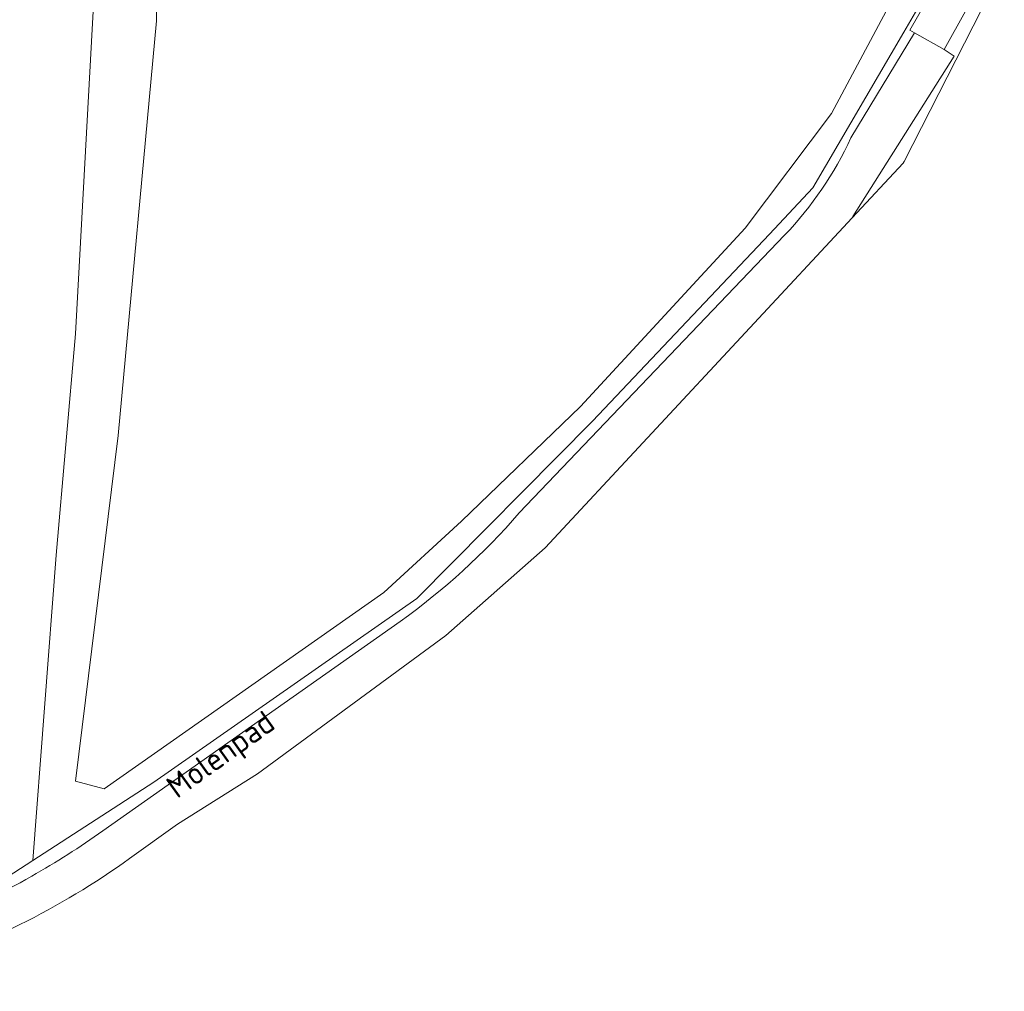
# Model space of a CAD drawing. Extents: x 184422 to 188298, y 343471 to 350189.
# Tile 337 of 513: x 186511 to 186590, y 348531 to 348609. Entities that reach past the tile are written whole.
import ezdxf
from ezdxf.enums import TextEntityAlignment as Align

# ---------------------------------------------------------------- set-up
doc = ezdxf.new("R2010")
doc.units = 0
for name, color, linetype, lineweight in [('B-WA-GR-BOUWLAND-GV', 252, 'Continuous', 13), ('B-WA-GR-GRAS-GV', 252, 'Continuous', 13), ('B-WA-GR-GROENVOORZIENING-GV', 252, 'Continuous', 18), ('B-WA-OG-TERREIN_ERF-GV', 252, 'Continuous', 18), ('B-WA-OG-TOPOGRAFIE-T18', 252, 'Continuous', 18), ('B-WA-OG-WEG-GV', 252, 'Continuous', 18), ('B-WA-VH-VERHARDING_ASFALT-GV', 252, 'Continuous', 18), ('B-WA-VH-VERHARDING_HALFVERHARDING_GRIND-GV', 252, 'Continuous', 18)]:
    doc.layers.add(name, color=color, linetype=linetype, lineweight=lineweight)
doc.styles.add('NLCS-ISO-M1000-T18', font='NLCS-ISO.ttf', dxfattribs={"height": 1.8})

msp = doc.modelspace()

# ---------------------------------------------------------------- linework, layer by layer
at = {"layer": 'B-WA-GR-BOUWLAND-GV', "flags": 128}
for points in [[(186589.928, 348613.395), (186588.056, 348609.875), (186581.842, 348597.717), (186581.778, 348597.592), (186577.694, 348593.203), (186553.174, 348566.857), (186545.233, 348559.844), (186530.185, 348548.815), (186523.788, 348544.779), (186519.968, 348542.037)], [(186589.928, 348613.395), (186588.056, 348609.875), (186581.842, 348597.717), (186581.778, 348597.592), (186577.694, 348593.203), (186553.174, 348566.857), (186545.233, 348559.844), (186530.185, 348548.815), (186523.788, 348544.779), (186519.968, 348542.037)], [(186589.928, 348613.395), (186588.056, 348609.875), (186581.842, 348597.717), (186581.778, 348597.592), (186577.694, 348593.203), (186553.174, 348566.857), (186545.233, 348559.844), (186530.185, 348548.815), (186523.788, 348544.779), (186519.968, 348542.037)], [(186511.186, 348536.761), (186487.05, 348524.824)], [(186511.186, 348536.761), (186487.05, 348524.824)], [(186511.186, 348536.761), (186487.05, 348524.824)]]:
    msp.add_lwpolyline(points, dxfattribs=at)
at = {"layer": 'B-WA-GR-BOUWLAND-GV'}
msp.add_lwpolyline([(186519.968, 348542.037, -0.040745), (186511.186, 348536.761)], format="xyb", dxfattribs=at)
msp.add_lwpolyline([(186519.968, 348542.037, -0.040745), (186511.186, 348536.761)], format="xyb", dxfattribs=at)
msp.add_lwpolyline([(186519.968, 348542.037, -0.040745), (186511.186, 348536.761)], format="xyb", dxfattribs=at)
at = {"layer": 'B-WA-GR-GRAS-GV', "flags": 128}
for points in [[(186580.622, 348610.121), (186576.059, 348601.537), (186569.147, 348592.389), (186555.997, 348578.133), (186546.492, 348568.989), (186540.287, 348563.276), (186517.93, 348547.612), (186515.634, 348548.213), (186519.041, 348575.818), (186522.126, 348608.937), (186522.096, 348615.65), (186523.275, 348618.447), (186526.061, 348619.12), (186527.889, 348619.557), (186552.579, 348618.359), (186567.342, 348617.458), (186575.377, 348616.476), (186576.505, 348616.234), (186577.586, 348614.583), (186579.508, 348611.426)], [(186580.622, 348610.121), (186579.508, 348611.426), (186577.586, 348614.583), (186576.505, 348616.234), (186575.377, 348616.476), (186567.342, 348617.458), (186552.579, 348618.359), (186527.889, 348619.557), (186526.061, 348619.12), (186523.275, 348618.447), (186522.096, 348615.65), (186522.126, 348608.937), (186519.041, 348575.818), (186515.634, 348548.213), (186517.93, 348547.612), (186540.287, 348563.276), (186546.492, 348568.989), (186555.997, 348578.133), (186569.147, 348592.389), (186576.059, 348601.537)], [(186580.622, 348610.121), (186576.059, 348601.537), (186569.147, 348592.389), (186555.997, 348578.133), (186546.492, 348568.989), (186540.287, 348563.276), (186517.93, 348547.612), (186515.634, 348548.213), (186519.041, 348575.818), (186522.126, 348608.937), (186522.096, 348615.65), (186523.275, 348618.447), (186526.061, 348619.12), (186527.889, 348619.557), (186552.579, 348618.359), (186567.342, 348617.458), (186575.377, 348616.476), (186576.505, 348616.234), (186577.586, 348614.583), (186579.508, 348611.426)], [(186580.622, 348610.121), (186579.508, 348611.426), (186577.586, 348614.583), (186576.505, 348616.234), (186575.377, 348616.476), (186567.342, 348617.458), (186552.579, 348618.359), (186527.889, 348619.557), (186526.061, 348619.12), (186523.275, 348618.447), (186522.096, 348615.65), (186522.126, 348608.937), (186519.041, 348575.818), (186515.634, 348548.213), (186517.93, 348547.612), (186540.287, 348563.276), (186546.492, 348568.989), (186555.997, 348578.133), (186569.147, 348592.389), (186576.059, 348601.537)], [(186580.622, 348610.121), (186576.059, 348601.537), (186569.147, 348592.389), (186555.997, 348578.133), (186546.492, 348568.989), (186540.287, 348563.276), (186517.93, 348547.612), (186515.634, 348548.213), (186519.041, 348575.818), (186522.126, 348608.937), (186522.096, 348615.65), (186523.275, 348618.447), (186526.061, 348619.12), (186527.889, 348619.557), (186552.579, 348618.359), (186567.342, 348617.458), (186575.377, 348616.476), (186576.505, 348616.234), (186577.586, 348614.583), (186579.508, 348611.426)], [(186580.622, 348610.121), (186579.508, 348611.426), (186577.586, 348614.583), (186576.505, 348616.234), (186575.377, 348616.476), (186567.342, 348617.458), (186552.579, 348618.359), (186527.889, 348619.557), (186526.061, 348619.12), (186523.275, 348618.447), (186522.096, 348615.65), (186522.126, 348608.937), (186519.041, 348575.818), (186515.634, 348548.213), (186517.93, 348547.612), (186540.287, 348563.276), (186546.492, 348568.989), (186555.997, 348578.133), (186569.147, 348592.389), (186576.059, 348601.537)]]:
    msp.add_lwpolyline(points, close=True, dxfattribs=at)
msp.add_lwpolyline([(186517.021, 348609.231), (186515.643, 348583.946), (186514.103, 348566.279), (186512.24, 348541.877), (186521.893, 348548.128), (186542.927, 348562.813), (186556.95, 348576.968), (186571.105, 348591.917), (186574.545, 348595.621), (186581.821, 348608.056), (186583.88, 348611.582)], dxfattribs=at)
msp.add_lwpolyline([(186517.021, 348609.231), (186515.643, 348583.946), (186514.103, 348566.279), (186512.24, 348541.877), (186521.893, 348548.128), (186542.927, 348562.813), (186556.95, 348576.968), (186571.105, 348591.917), (186574.545, 348595.621), (186581.821, 348608.056), (186583.88, 348611.582)], dxfattribs=at)
msp.add_lwpolyline([(186517.021, 348609.231), (186515.643, 348583.946), (186514.103, 348566.279), (186512.24, 348541.877), (186521.893, 348548.128), (186542.927, 348562.813), (186556.95, 348576.968), (186571.105, 348591.917), (186574.545, 348595.621), (186581.821, 348608.056), (186583.88, 348611.582)], dxfattribs=at)
at = {"layer": 'B-WA-GR-GROENVOORZIENING-GV', "flags": 128}
for points in [[(186582.3, 348608.206), (186584.245, 348611.613), (186583.786, 348611.814), (186583.88, 348611.582), (186581.821, 348608.056), (186574.545, 348595.621), (186571.105, 348591.917), (186556.95, 348576.968), (186542.927, 348562.813), (186521.893, 348548.128), (186512.24, 348541.877), (186504.548, 348536.896)], [(186582.3, 348608.206), (186584.245, 348611.613), (186583.786, 348611.814), (186583.88, 348611.582), (186581.821, 348608.056), (186574.545, 348595.621), (186571.105, 348591.917), (186556.95, 348576.968), (186542.927, 348562.813), (186521.893, 348548.128), (186512.24, 348541.877), (186504.548, 348536.896)], [(186582.3, 348608.206), (186584.245, 348611.613), (186583.786, 348611.814), (186583.88, 348611.582), (186581.821, 348608.056), (186574.545, 348595.621), (186571.105, 348591.917), (186556.95, 348576.968), (186542.927, 348562.813), (186521.893, 348548.128), (186512.24, 348541.877), (186504.548, 348536.896)], [(186577.607, 348599.611), (186582.69, 348607.989), (186582.3, 348608.206)], [(186577.607, 348599.611), (186582.69, 348607.989), (186582.3, 348608.206)], [(186577.607, 348599.611), (186582.69, 348607.989), (186582.3, 348608.206)], [(186551.095, 348569.639), (186572.307, 348591.835)], [(186551.095, 348569.639), (186572.307, 348591.835)], [(186551.095, 348569.639), (186572.307, 348591.835)], [(186517.837, 348544.243), (186541.591, 348560.983)], [(186517.837, 348544.243), (186541.591, 348560.983)], [(186517.837, 348544.243), (186541.591, 348560.983)]]:
    msp.add_lwpolyline(points, dxfattribs=at)
at = {"layer": 'B-WA-GR-GROENVOORZIENING-GV'}
for points in [[(186572.307, 348591.835, 0.082356), (186577.607, 348599.611)], [(186572.307, 348591.835, 0.082356), (186577.607, 348599.611)], [(186572.307, 348591.835, 0.082356), (186577.607, 348599.611)], [(186541.591, 348560.983, 0.05913), (186551.095, 348569.639)], [(186541.591, 348560.983, 0.05913), (186551.095, 348569.639)], [(186541.591, 348560.983, 0.05913), (186551.095, 348569.639)], [(186512.145, 348540.627, 0.024271), (186517.837, 348544.243)], [(186512.145, 348540.627, 0.024271), (186517.837, 348544.243)], [(186512.145, 348540.627, 0.024271), (186517.837, 348544.243)], [(186504.548, 348536.896, 0.030488), (186512.145, 348540.627)], [(186504.548, 348536.896, 0.030488), (186512.145, 348540.627)], [(186504.548, 348536.896, 0.030488), (186512.145, 348540.627)]]:
    msp.add_lwpolyline(points, format="xyb", dxfattribs=at)
at = {"layer": 'B-WA-OG-TERREIN_ERF-GV', "flags": 128}
msp.add_lwpolyline([(186504.548, 348536.896), (186512.24, 348541.877), (186514.103, 348566.279), (186515.643, 348583.946), (186517.021, 348609.231), (186517.67, 348619.623), (186517.425, 348619.634), (186506.851, 348620.094), (186506.699, 348620.1), (186496.698, 348620.878), (186490.796, 348621.446), (186489.56, 348621.734), (186488.555, 348622.15), (186487.514, 348622.647), (186486.321, 348623.825), (186485.917, 348623.85), (186478.083, 348624.134), (186471.86, 348624.556), (186469.885, 348626.762), (186462.236, 348627.216)], dxfattribs=at)
msp.add_lwpolyline([(186504.548, 348536.896), (186512.24, 348541.877), (186514.103, 348566.279), (186515.643, 348583.946), (186517.021, 348609.231), (186517.67, 348619.623), (186517.425, 348619.634), (186506.851, 348620.094), (186506.699, 348620.1), (186496.698, 348620.878), (186490.796, 348621.446), (186489.56, 348621.734), (186488.555, 348622.15), (186487.514, 348622.647), (186486.321, 348623.825), (186485.917, 348623.85), (186478.083, 348624.134), (186471.86, 348624.556), (186469.885, 348626.762), (186462.236, 348627.216)], dxfattribs=at)
msp.add_lwpolyline([(186504.548, 348536.896), (186512.24, 348541.877), (186514.103, 348566.279), (186515.643, 348583.946), (186517.021, 348609.231), (186517.67, 348619.623), (186517.425, 348619.634), (186506.851, 348620.094), (186506.699, 348620.1), (186496.698, 348620.878), (186490.796, 348621.446), (186489.56, 348621.734), (186488.555, 348622.15), (186487.514, 348622.647), (186486.321, 348623.825), (186485.917, 348623.85), (186478.083, 348624.134), (186471.86, 348624.556), (186469.885, 348626.762), (186462.236, 348627.216)], dxfattribs=at)
at = {"layer": 'B-WA-OG-WEG-GV', "flags": 128}
msp.add_lwpolyline([(186593.511, 348619.311), (186590.406, 348616.011), (186588.32, 348612.583), (186585.053, 348606.67), (186585.841, 348606.116), (186577.752, 348593.314), (186577.694, 348593.203), (186581.778, 348597.592), (186581.842, 348597.717), (186588.056, 348609.875)], dxfattribs=at)
msp.add_lwpolyline([(186593.511, 348619.311), (186590.406, 348616.011), (186588.32, 348612.583), (186585.053, 348606.67), (186585.841, 348606.116), (186577.752, 348593.314), (186577.694, 348593.203), (186581.778, 348597.592), (186581.842, 348597.717), (186588.056, 348609.875)], dxfattribs=at)
msp.add_lwpolyline([(186593.511, 348619.311), (186590.406, 348616.011), (186588.32, 348612.583), (186585.053, 348606.67), (186585.841, 348606.116), (186577.752, 348593.314), (186577.694, 348593.203), (186581.778, 348597.592), (186581.842, 348597.717), (186588.056, 348609.875)], dxfattribs=at)
at = {"layer": 'B-WA-VH-VERHARDING_ASFALT-GV', "flags": 128}
msp.add_lwpolyline([(186584.245, 348611.613), (186582.3, 348608.206), (186582.69, 348607.989), (186585.053, 348606.67), (186588.32, 348612.583), (186590.406, 348616.011), (186593.511, 348619.311)], dxfattribs=at)
msp.add_lwpolyline([(186584.245, 348611.613), (186582.3, 348608.206), (186582.69, 348607.989), (186585.053, 348606.67), (186588.32, 348612.583), (186590.406, 348616.011), (186593.511, 348619.311)], dxfattribs=at)
msp.add_lwpolyline([(186584.245, 348611.613), (186582.3, 348608.206), (186582.69, 348607.989), (186585.053, 348606.67), (186588.32, 348612.583), (186590.406, 348616.011), (186593.511, 348619.311)], dxfattribs=at)
at = {"layer": 'B-WA-VH-VERHARDING_HALFVERHARDING_GRIND-GV', "flags": 128}
for points in [[(186519.968, 348542.037), (186523.788, 348544.779), (186530.185, 348548.815), (186545.233, 348559.844), (186553.174, 348566.857), (186577.694, 348593.203), (186577.752, 348593.314), (186585.841, 348606.116), (186585.053, 348606.67), (186582.69, 348607.989), (186577.607, 348599.611)], [(186519.968, 348542.037), (186523.788, 348544.779), (186530.185, 348548.815), (186545.233, 348559.844), (186553.174, 348566.857), (186577.694, 348593.203), (186577.752, 348593.314), (186585.841, 348606.116), (186585.053, 348606.67), (186582.69, 348607.989), (186577.607, 348599.611)], [(186519.968, 348542.037), (186523.788, 348544.779), (186530.185, 348548.815), (186545.233, 348559.844), (186553.174, 348566.857), (186577.694, 348593.203), (186577.752, 348593.314), (186585.841, 348606.116), (186585.053, 348606.67), (186582.69, 348607.989), (186577.607, 348599.611)], [(186572.307, 348591.835), (186551.095, 348569.639)], [(186572.307, 348591.835), (186551.095, 348569.639)], [(186572.307, 348591.835), (186551.095, 348569.639)], [(186541.591, 348560.983), (186517.837, 348544.243)], [(186541.591, 348560.983), (186517.837, 348544.243)], [(186541.591, 348560.983), (186517.837, 348544.243)], [(186487.05, 348524.824), (186511.186, 348536.761)], [(186487.05, 348524.824), (186511.186, 348536.761)], [(186487.05, 348524.824), (186511.186, 348536.761)]]:
    msp.add_lwpolyline(points, dxfattribs=at)
at = {"layer": 'B-WA-VH-VERHARDING_HALFVERHARDING_GRIND-GV'}
for points in [[(186577.607, 348599.611, -0.082356), (186572.307, 348591.835)], [(186577.607, 348599.611, -0.082356), (186572.307, 348591.835)], [(186577.607, 348599.611, -0.082356), (186572.307, 348591.835)], [(186551.095, 348569.639, -0.05913), (186541.591, 348560.983)], [(186551.095, 348569.639, -0.05913), (186541.591, 348560.983)], [(186551.095, 348569.639, -0.05913), (186541.591, 348560.983)], [(186517.837, 348544.243, -0.024271), (186512.145, 348540.627)], [(186517.837, 348544.243, -0.024271), (186512.145, 348540.627)], [(186517.837, 348544.243, -0.024271), (186512.145, 348540.627)], [(186511.186, 348536.761, 0.040745), (186519.968, 348542.037)], [(186511.186, 348536.761, 0.040745), (186519.968, 348542.037)], [(186511.186, 348536.761, 0.040745), (186519.968, 348542.037)], [(186512.145, 348540.627, -0.030488), (186504.548, 348536.896)], [(186512.145, 348540.627, -0.030488), (186504.548, 348536.896)], [(186512.145, 348540.627, -0.030488), (186504.548, 348536.896)]]:
    msp.add_lwpolyline(points, format="xyb", dxfattribs=at)

# ---------------------------------------------------------------- texts
at = {"layer": 'B-WA-OG-TOPOGRAFIE-T18', "style": 'NLCS-ISO-M1000-T18'}
msp.add_text('Molenpad', height=1.8, rotation=35.7, dxfattribs=at).set_placement((186527.379, 348550.156), align=Align.MIDDLE)
msp.add_text('Molenpad', height=1.8, rotation=35.7, dxfattribs=at).set_placement((186527.379, 348550.156), align=Align.MIDDLE)
msp.add_text('Molenpad', height=1.8, rotation=35.7, dxfattribs=at).set_placement((186527.379, 348550.156), align=Align.MIDDLE)

doc.saveas('drawing.dxf')
